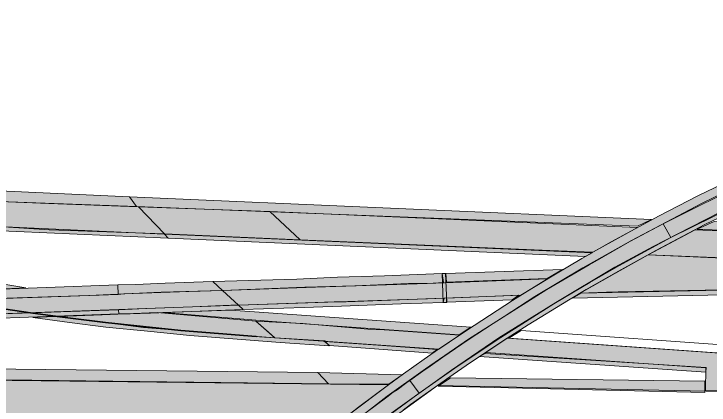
# Model space of a CAD drawing. Extents: x 2363427 to 2368559, y 6957299 to 6980140.
# Drawn here: x 2365647.45 to 2365675.5, y 6979840.12 to 6979855.91 of the extents above; entities that cross this region are included whole.
import ezdxf

# ---------------------------------------------------------------- set-up
doc = ezdxf.new("R2010")
doc.units = 0
doc.header["$LTSCALE"] = 5.6
doc.linetypes.add('DOT_DASHED', pattern=[7.7, 5, -1.2, 0.3, -1.2])
for name, color, linetype, lineweight in [('10', 7, 'Continuous', 13), ('11', 7, 'Continuous', 13), ('12', 7, 'Continuous', 13), ('13', 7, 'Continuous', 13), ('42', 7, 'DOT_DASHED', 35), ('9', 7, 'Continuous', 13)]:
    doc.layers.add(name, color=color, linetype=linetype, lineweight=lineweight)

msp = doc.modelspace()

# ---------------------------------------------------------------- hatches: boundary and pattern name
at = {"layer": '10'}
for points in [[(2365652.4, 6979848.134), (2365646.121, 6979848.36), (2365640.656, 6979848.677), (2365640.641, 6979848.86), (2365645.991, 6979848.808), (2365652.115, 6979848.53)], [(2365672.603, 6979847.336), (2365652.4, 6979848.134), (2365652.115, 6979848.53), (2365673.174, 6979847.608)], [(2365653.671, 6979846.857), (2365643.871, 6979847.282), (2365643.866, 6979847.458), (2365653.518, 6979847.011)], [(2365709.179, 6979846.057), (2365708.635, 6979845.913), (2365708.038, 6979845.87), (2365708.037, 6979845.759), (2365675.012, 6979847.218), (2365675.699, 6979847.527)], [(2365653.671, 6979846.857), (2365670.51, 6979846.117), (2365670.774, 6979846.266), (2365653.518, 6979847.011)], [(2365646.506, 6979844.782), (2365643.864, 6979845.162), (2365643.866, 6979845.527), (2365647.934, 6979844.846)], [(2365668.963, 6979845.227), (2365664.905, 6979845.074), (2365664.873, 6979845.428), (2365669.576, 6979845.597)], [(2365710.128, 6979844.395), (2365696.365, 6979845.006), (2365682.127, 6979844.701), (2365669.983, 6979844.436), (2365670.338, 6979844.635), (2365686.677, 6979844.981), (2365696.619, 6979845.139), (2365709.563, 6979844.56)], [(2365667.545, 6979844.36), (2365664.903, 6979844.268), (2365664.904, 6979844.429), (2365667.819, 6979844.553)], [(2365665.409, 6979842.955), (2365657.868, 6979843.487), (2365653.454, 6979843.85), (2365656.196, 6979843.943), (2365665.88, 6979843.26)], [(2365660.164, 6979842.503), (2365658.195, 6979842.639), (2365654.542, 6979842.93), (2365652.834, 6979843.106), (2365651.161, 6979843.264), (2365649.695, 6979843.457), (2365648.212, 6979843.65), (2365649.092, 6979843.7), (2365651.023, 6979843.454), (2365653.111, 6979843.243), (2365654.991, 6979843.067), (2365656.733, 6979842.908), (2365657.975, 6979842.837), (2365659.994, 6979842.712)], [(2365664.322, 6979842.22), (2365662.166, 6979842.377), (2365660.18, 6979842.517), (2365659.977, 6979842.687), (2365662.133, 6979842.53), (2365664.526, 6979842.356)], [(2365675.365, 6979841.447), (2365666.237, 6979842.081), (2365666.467, 6979842.199), (2365675.371, 6979841.629)], [(2365660.136, 6979840.971), (2365643.82, 6979841.178), (2365643.856, 6979841.605), (2365659.716, 6979841.432)], [(2365662.57, 6979840.966), (2365660.136, 6979840.971), (2365659.716, 6979841.432), (2365663.111, 6979841.344)], [(2365659.779, 6979838.801), (2365661.356, 6979840.03), (2365662.564, 6979840.934), (2365643.851, 6979841.154), (2365643.844, 6979838.994)], [(2365675.325, 6979840.629), (2365664.571, 6979840.877), (2365665.064, 6979841.217), (2365675.326, 6979841.084)]]:
    msp.add_hatch(color=256, dxfattribs=at).paths.add_polyline_path(points)
at = {"layer": '11'}
for points in [[(2365686.601, 6979845.583), (2365686.585, 6979844.972), (2365685.183, 6979844.944), (2365671.825, 6979844.694), (2365671.357, 6979844.675), (2365670.294, 6979844.636), (2365671.687, 6979845.429), (2365673.034, 6979846.187), (2365678.098, 6979845.975)], [(2365667.902, 6979844.551), (2365664.128, 6979844.408), (2365659.717, 6979844.253), (2365656.504, 6979844.147), (2365655.859, 6979844.745), (2365659.619, 6979844.873), (2365664.12, 6979845.032), (2365668.987, 6979845.213)], [(2365656.504, 6979844.147), (2365643.859, 6979843.7), (2365643.861, 6979844.329), (2365650.472, 6979844.546), (2365653.384, 6979844.671), (2365655.859, 6979844.745)], [(2365656.927, 6979842.913), (2365652.672, 6979843.256), (2365649.281, 6979843.69), (2365651.005, 6979843.766), (2365653.223, 6979843.854), (2365656.456, 6979843.566), (2365657.203, 6979843.511), (2365657.716, 6979843.057), (2365657.97, 6979842.834)], [(2365664.59, 6979842.375), (2365657.97, 6979842.834), (2365657.203, 6979843.511), (2365659.099, 6979843.417), (2365661.733, 6979843.184), (2365662.388, 6979843.154), (2365662.786, 6979843.124), (2365665.423, 6979842.946)], [(2365693.255, 6979840.421), (2365675.356, 6979840.701), (2365675.368, 6979841.627), (2365666.482, 6979842.244), (2365667.352, 6979842.815), (2365693.433, 6979840.977)]]:
    msp.add_hatch(color=256, dxfattribs=at).paths.add_polyline_path(points)
at = {"layer": '12'}
for points in [[(2365685.034, 6979852.783), (2365684.158, 6979852.481), (2365682.631, 6979851.886), (2365680.936, 6979851.226), (2365678.835, 6979850.342), (2365676.801, 6979849.406), (2365675.047, 6979848.567), (2365673.485, 6979847.755), (2365671.542, 6979846.709), (2365670.365, 6979846.033), (2365668.739, 6979845.067), (2365667.561, 6979844.336), (2365666.012, 6979843.336), (2365664.573, 6979842.374), (2365664.001, 6979841.965), (2365663.173, 6979841.376), (2365662.564, 6979840.934), (2365660.992, 6979839.752), (2365660.338, 6979839.244), (2365658.661, 6979837.892), (2365656.408, 6979835.944), (2365654.696, 6979834.337), (2365654.239, 6979833.892), (2365653.487, 6979833.145), (2365652.628, 6979832.264), (2365652.256, 6979831.874), (2365651.071, 6979830.59), (2365650.091, 6979829.483), (2365648.317, 6979827.357), (2365647.319, 6979826.085), (2365644.235, 6979821.719), (2365644.445, 6979821.401), (2365647.69, 6979825.951), (2365648.993, 6979827.608), (2365649.953, 6979828.757), (2365651.092, 6979830.055), (2365651.969, 6979831.024), (2365653.773, 6979832.901), (2365655.461, 6979834.554), (2365656.905, 6979835.893), (2365658.105, 6979836.934), (2365659.24, 6979837.915), (2365660.617, 6979838.999), (2365662.512, 6979840.484), (2365664.05, 6979841.582), (2365665.782, 6979842.782), (2365667.221, 6979843.7), (2365668.466, 6979844.499), (2365670.406, 6979845.652), (2365672.362, 6979846.76), (2365675.188, 6979848.249), (2365677.432, 6979849.339), (2365679.046, 6979850.043), (2365680.821, 6979850.807), (2365682.966, 6979851.656), (2365684.611, 6979852.271), (2365685.11, 6979852.427)], [(2365685.361, 6979851.848), (2365683.232, 6979851.066), (2365681.684, 6979850.451), (2365679.345, 6979849.483), (2365677.747, 6979848.748), (2365676.488, 6979848.19), (2365674.76, 6979847.305), (2365673.242, 6979846.524), (2365671.691, 6979845.683), (2365669.314, 6979844.264), (2365667.019, 6979842.828), (2365665.109, 6979841.525), (2365662.746, 6979839.849), (2365660.592, 6979838.201), (2365658.307, 6979836.269), (2365656.101, 6979834.306), (2365653.942, 6979832.207), (2365651.83, 6979829.971), (2365649.844, 6979827.644), (2365647.222, 6979824.315), (2365646.693, 6979823.579), (2365646.082, 6979822.711), (2365645.161, 6979821.315), (2365645.265, 6979821.188), (2365646.294, 6979822.693), (2365646.516, 6979823.03), (2365647.383, 6979824.224), (2365649.142, 6979826.537), (2365650.753, 6979828.477), (2365651.562, 6979829.385), (2365652.408, 6979830.321), (2365652.893, 6979830.844), (2365654.014, 6979832.013), (2365654.865, 6979832.889), (2365655.904, 6979833.872), (2365657.671, 6979835.508), (2365658.776, 6979836.455), (2365659.714, 6979837.262), (2365661.27, 6979838.48), (2365662.248, 6979839.239), (2365663.15, 6979839.911), (2365663.455, 6979840.136), (2365664.535, 6979840.91), (2365665.168, 6979841.353), (2365665.873, 6979841.835), (2365667.352, 6979842.815), (2365668.191, 6979843.351), (2365669.818, 6979844.352), (2365670.533, 6979844.777), (2365671.834, 6979845.53), (2365673.342, 6979846.354), (2365675.323, 6979847.405), (2365678.003, 6979848.685), (2365680.698, 6979849.874), (2365682.585, 6979850.621), (2365685.422, 6979851.679)], [(2365655.481, 6979845.102), (2365655.861, 6979844.745), (2365659.186, 6979844.876), (2365661.2, 6979844.938), (2365663.364, 6979845.023), (2365664.367, 6979845.041), (2365664.775, 6979845.067), (2365664.732, 6979845.429), (2365662.402, 6979845.335), (2365660.504, 6979845.28), (2365658.859, 6979845.201)], [(2365664.908, 6979844.265), (2365664.867, 6979845.434), (2365664.732, 6979845.429), (2365664.773, 6979844.26)], [(2365651.645, 6979844.966), (2365645.843, 6979844.761), (2365645.854, 6979844.383), (2365651.659, 6979844.579)], [(2365655.481, 6979845.102), (2365653.548, 6979845.034), (2365652.367, 6979844.989), (2365651.645, 6979844.966), (2365651.659, 6979844.579), (2365651.89, 6979844.607), (2365654.51, 6979844.7), (2365655.861, 6979844.745)], [(2365664.773, 6979844.26), (2365663.078, 6979844.204), (2365660.668, 6979844.111), (2365659.159, 6979844.06), (2365656.693, 6979843.974), (2365656.504, 6979844.147), (2365660.367, 6979844.289), (2365660.848, 6979844.288), (2365662.648, 6979844.359), (2365664.432, 6979844.421), (2365664.804, 6979844.44)], [(2365656.693, 6979843.974), (2365655.632, 6979843.934), (2365654.286, 6979843.88), (2365652.955, 6979843.834), (2365652.138, 6979843.803), (2365651.686, 6979843.797), (2365651.672, 6979843.963), (2365652.778, 6979844.022), (2365654.651, 6979844.087), (2365656.204, 6979844.15), (2365656.504, 6979844.147)], [(2365651.686, 6979843.797), (2365651.672, 6979843.963), (2365645.829, 6979843.766), (2365645.839, 6979843.59)]]:
    msp.add_hatch(color=256, dxfattribs=at).paths.add_polyline_path(points)
at = {"layer": '13'}
for points in [[(2365698.275, 6979855.289), (2365694.208, 6979854.41), (2365690.264, 6979853.416), (2365686.318, 6979852.181), (2365681.587, 6979850.452), (2365677.393, 6979848.581), (2365673.953, 6979846.878), (2365673.64, 6979847.441), (2365677.181, 6979849.203), (2365681.093, 6979850.937), (2365686.445, 6979852.899), (2365690.111, 6979854.037), (2365694.136, 6979855.07), (2365698.182, 6979855.909)], [(2365673.953, 6979846.878), (2365671.856, 6979845.738), (2365670.687, 6979845.066), (2365669.232, 6979844.206), (2365666.95, 6979842.758), (2365665.231, 6979841.605), (2365663.797, 6979840.598), (2365663.425, 6979841.11), (2365663.953, 6979841.489), (2365664.239, 6979841.693), (2365664.751, 6979842.049), (2365665.781, 6979842.756), (2365666.781, 6979843.415), (2365668.954, 6979844.778), (2365670.656, 6979845.782), (2365670.904, 6979845.918), (2365672.297, 6979846.718), (2365673.64, 6979847.441)], [(2365663.797, 6979840.598), (2365661.916, 6979839.215), (2365660.651, 6979838.222), (2365658.595, 6979836.535), (2365658.184, 6979837.001), (2365660.203, 6979838.696), (2365661.665, 6979839.814), (2365662.495, 6979840.435), (2365662.754, 6979840.641), (2365662.906, 6979840.73), (2365663.302, 6979841.034), (2365663.425, 6979841.11)]]:
    msp.add_hatch(color=256, dxfattribs=at).paths.add_polyline_path(points)
at = {"layer": '9'}
for points in [[(2365653.519, 6979847.033), (2365652.475, 6979848.118), (2365648.861, 6979848.251), (2365643.875, 6979848.456), (2365643.866, 6979847.457), (2365647.026, 6979847.312), (2365648.87, 6979847.188)], [(2365652.475, 6979848.118), (2365657.774, 6979847.931), (2365659.003, 6979846.783), (2365653.519, 6979847.033)], [(2365670.807, 6979846.287), (2365669.072, 6979846.359), (2365659.003, 6979846.783), (2365657.774, 6979847.931), (2365672.606, 6979847.286)], [(2365709.639, 6979844.581), (2365709.643, 6979846.251), (2365709.252, 6979845.985), (2365708.837, 6979845.821), (2365708.509, 6979845.749), (2365708.101, 6979845.729), (2365674.93, 6979847.186), (2365673.034, 6979846.187), (2365686.601, 6979845.583), (2365686.585, 6979844.972), (2365692.832, 6979845.086), (2365696.509, 6979845.166), (2365697.223, 6979845.124)]]:
    msp.add_hatch(color=256, dxfattribs=at).paths.add_polyline_path(points)

# ---------------------------------------------------------------- linework, layer by layer
at = {"layer": '10'}
for points in [[(2365652.4, 6979848.134), (2365646.121, 6979848.36), (2365640.656, 6979848.677), (2365640.641, 6979848.86), (2365645.991, 6979848.808), (2365652.115, 6979848.53)], [(2365672.603, 6979847.336), (2365652.4, 6979848.134), (2365652.115, 6979848.53), (2365673.174, 6979847.608)], [(2365653.671, 6979846.857), (2365643.871, 6979847.282), (2365643.866, 6979847.458), (2365653.518, 6979847.011)], [(2365709.179, 6979846.057), (2365708.635, 6979845.913), (2365708.038, 6979845.87), (2365708.037, 6979845.759), (2365675.012, 6979847.218), (2365675.699, 6979847.527)], [(2365653.671, 6979846.857), (2365670.51, 6979846.117), (2365670.774, 6979846.266), (2365653.518, 6979847.011)], [(2365646.506, 6979844.782), (2365643.864, 6979845.162), (2365643.866, 6979845.527), (2365647.934, 6979844.846)], [(2365668.963, 6979845.227), (2365664.905, 6979845.074), (2365664.873, 6979845.428), (2365669.576, 6979845.597)], [(2365710.128, 6979844.395), (2365696.365, 6979845.006), (2365682.127, 6979844.701), (2365669.983, 6979844.436), (2365670.338, 6979844.635), (2365686.677, 6979844.981), (2365696.619, 6979845.139), (2365709.563, 6979844.56)], [(2365667.545, 6979844.36), (2365664.903, 6979844.268), (2365664.904, 6979844.429), (2365667.819, 6979844.553)], [(2365665.409, 6979842.955), (2365657.868, 6979843.487), (2365653.454, 6979843.85), (2365656.196, 6979843.943), (2365665.88, 6979843.26)], [(2365660.164, 6979842.503), (2365658.195, 6979842.639), (2365654.542, 6979842.93), (2365652.834, 6979843.106), (2365651.161, 6979843.264), (2365649.695, 6979843.457), (2365648.212, 6979843.65), (2365649.092, 6979843.7), (2365651.023, 6979843.454), (2365653.111, 6979843.243), (2365654.991, 6979843.067), (2365656.733, 6979842.908), (2365657.975, 6979842.837), (2365659.994, 6979842.712)], [(2365710.345, 6979840.454), (2365695.872, 6979840.87), (2365688.771, 6979841.31), (2365667.412, 6979842.825), (2365667.917, 6979843.135), (2365677.346, 6979842.457), (2365686.309, 6979841.819), (2365693.332, 6979841.456), (2365698.823, 6979841.33), (2365710.347, 6979840.92)], [(2365664.322, 6979842.22), (2365662.166, 6979842.377), (2365660.18, 6979842.517), (2365659.977, 6979842.687), (2365662.133, 6979842.53), (2365664.526, 6979842.356)], [(2365675.365, 6979841.447), (2365666.237, 6979842.081), (2365666.467, 6979842.199), (2365675.371, 6979841.629)], [(2365660.136, 6979840.971), (2365643.82, 6979841.178), (2365643.856, 6979841.605), (2365659.716, 6979841.432)], [(2365662.57, 6979840.966), (2365660.136, 6979840.971), (2365659.716, 6979841.432), (2365663.111, 6979841.344)], [(2365659.779, 6979838.801), (2365661.356, 6979840.03), (2365662.564, 6979840.934), (2365643.851, 6979841.154), (2365643.844, 6979838.994)], [(2365710.385, 6979837.766), (2365710.453, 6979840.465), (2365698.098, 6979840.726), (2365693.433, 6979840.977), (2365693.255, 6979840.421), (2365685.699, 6979840.537), (2365680.48, 6979840.568), (2365664.535, 6979840.91), (2365663.308, 6979840.026), (2365662.323, 6979839.295), (2365663.056, 6979838.748), (2365686.736, 6979838.366)], [(2365675.325, 6979840.629), (2365664.571, 6979840.877), (2365665.064, 6979841.217), (2365675.326, 6979841.084)]]:
    msp.add_lwpolyline(points, close=True, dxfattribs=at)
at = {"layer": '11'}
for points in [[(2365686.601, 6979845.583), (2365686.585, 6979844.972), (2365685.183, 6979844.944), (2365671.825, 6979844.694), (2365671.357, 6979844.675), (2365670.294, 6979844.636), (2365671.687, 6979845.429), (2365673.034, 6979846.187), (2365678.098, 6979845.975)], [(2365667.902, 6979844.551), (2365664.128, 6979844.408), (2365659.717, 6979844.253), (2365656.504, 6979844.147), (2365655.859, 6979844.745), (2365659.619, 6979844.873), (2365664.12, 6979845.032), (2365668.987, 6979845.213)], [(2365656.504, 6979844.147), (2365643.859, 6979843.7), (2365643.861, 6979844.329), (2365650.472, 6979844.546), (2365653.384, 6979844.671), (2365655.859, 6979844.745)], [(2365656.927, 6979842.913), (2365652.672, 6979843.256), (2365649.281, 6979843.69), (2365651.005, 6979843.766), (2365653.223, 6979843.854), (2365656.456, 6979843.566), (2365657.203, 6979843.511), (2365657.716, 6979843.057), (2365657.97, 6979842.834)], [(2365664.59, 6979842.375), (2365657.97, 6979842.834), (2365657.203, 6979843.511), (2365659.099, 6979843.417), (2365661.733, 6979843.184), (2365662.388, 6979843.154), (2365662.786, 6979843.124), (2365665.423, 6979842.946)], [(2365693.255, 6979840.421), (2365675.356, 6979840.701), (2365675.368, 6979841.627), (2365666.482, 6979842.244), (2365667.352, 6979842.815), (2365693.433, 6979840.977)]]:
    msp.add_lwpolyline(points, close=True, dxfattribs=at)
at = {"layer": '12'}
for points in [[(2365676.801, 6979849.406), (2365675.047, 6979848.567), (2365673.485, 6979847.755), (2365671.542, 6979846.709), (2365670.365, 6979846.033), (2365668.739, 6979845.067), (2365667.561, 6979844.336), (2365666.012, 6979843.336), (2365664.573, 6979842.374), (2365664.001, 6979841.965), (2365663.173, 6979841.376), (2365662.564, 6979840.934), (2365660.992, 6979839.752)], [(2365644.445, 6979821.401), (2365647.69, 6979825.951), (2365648.993, 6979827.608), (2365649.953, 6979828.757), (2365651.092, 6979830.055), (2365651.969, 6979831.024), (2365653.773, 6979832.901), (2365655.461, 6979834.554), (2365656.905, 6979835.893), (2365658.105, 6979836.934), (2365659.24, 6979837.915), (2365660.617, 6979838.999), (2365662.512, 6979840.484), (2365664.05, 6979841.582), (2365665.782, 6979842.782), (2365667.221, 6979843.7), (2365668.466, 6979844.499), (2365670.406, 6979845.652), (2365672.362, 6979846.76), (2365675.188, 6979848.249), (2365677.432, 6979849.339)], [(2365663.15, 6979839.911), (2365663.455, 6979840.136), (2365664.535, 6979840.91), (2365665.168, 6979841.353), (2365665.873, 6979841.835), (2365667.352, 6979842.815), (2365668.191, 6979843.351), (2365669.818, 6979844.352), (2365670.533, 6979844.777), (2365671.834, 6979845.53), (2365673.342, 6979846.354), (2365675.323, 6979847.405), (2365678.003, 6979848.685)], [(2365676.488, 6979848.19), (2365674.76, 6979847.305), (2365673.242, 6979846.524), (2365671.691, 6979845.683), (2365669.314, 6979844.264), (2365667.019, 6979842.828), (2365665.109, 6979841.525), (2365662.746, 6979839.849), (2365660.592, 6979838.201), (2365658.307, 6979836.269), (2365656.101, 6979834.306), (2365653.942, 6979832.207), (2365651.83, 6979829.971), (2365649.844, 6979827.644), (2365647.222, 6979824.315)]]:
    msp.add_lwpolyline(points, dxfattribs=at)
for points in [[(2365655.481, 6979845.102), (2365655.861, 6979844.745), (2365659.186, 6979844.876), (2365661.2, 6979844.938), (2365663.364, 6979845.023), (2365664.367, 6979845.041), (2365664.775, 6979845.067), (2365664.732, 6979845.429), (2365662.402, 6979845.335), (2365660.504, 6979845.28), (2365658.859, 6979845.201)], [(2365664.908, 6979844.265), (2365664.867, 6979845.434), (2365664.732, 6979845.429), (2365664.773, 6979844.26)], [(2365651.645, 6979844.966), (2365645.843, 6979844.761), (2365645.854, 6979844.383), (2365651.659, 6979844.579)], [(2365655.481, 6979845.102), (2365653.548, 6979845.034), (2365652.367, 6979844.989), (2365651.645, 6979844.966), (2365651.659, 6979844.579), (2365651.89, 6979844.607), (2365654.51, 6979844.7), (2365655.861, 6979844.745)], [(2365664.773, 6979844.26), (2365663.078, 6979844.204), (2365660.668, 6979844.111), (2365659.159, 6979844.06), (2365656.693, 6979843.974), (2365656.504, 6979844.147), (2365660.367, 6979844.289), (2365660.848, 6979844.288), (2365662.648, 6979844.359), (2365664.432, 6979844.421), (2365664.804, 6979844.44)], [(2365656.693, 6979843.974), (2365655.632, 6979843.934), (2365654.286, 6979843.88), (2365652.955, 6979843.834), (2365652.138, 6979843.803), (2365651.686, 6979843.797), (2365651.672, 6979843.963), (2365652.778, 6979844.022), (2365654.651, 6979844.087), (2365656.204, 6979844.15), (2365656.504, 6979844.147)], [(2365651.686, 6979843.797), (2365651.672, 6979843.963), (2365645.829, 6979843.766), (2365645.839, 6979843.59)]]:
    msp.add_lwpolyline(points, close=True, dxfattribs=at)
at = {"layer": '13'}
for points in [[(2365698.275, 6979855.289), (2365694.208, 6979854.41), (2365690.264, 6979853.416), (2365686.318, 6979852.181), (2365681.587, 6979850.452), (2365677.393, 6979848.581), (2365673.953, 6979846.878), (2365673.64, 6979847.441), (2365677.181, 6979849.203), (2365681.093, 6979850.937), (2365686.445, 6979852.899), (2365690.111, 6979854.037), (2365694.136, 6979855.07), (2365698.182, 6979855.909)], [(2365673.953, 6979846.878), (2365671.856, 6979845.738), (2365670.687, 6979845.066), (2365669.232, 6979844.206), (2365666.95, 6979842.758), (2365665.231, 6979841.605), (2365663.797, 6979840.598), (2365663.425, 6979841.11), (2365663.953, 6979841.489), (2365664.239, 6979841.693), (2365664.751, 6979842.049), (2365665.781, 6979842.756), (2365666.781, 6979843.415), (2365668.954, 6979844.778), (2365670.656, 6979845.782), (2365670.904, 6979845.918), (2365672.297, 6979846.718), (2365673.64, 6979847.441)], [(2365663.797, 6979840.598), (2365661.916, 6979839.215), (2365660.651, 6979838.222), (2365658.595, 6979836.535), (2365658.184, 6979837.001), (2365660.203, 6979838.696), (2365661.665, 6979839.814), (2365662.495, 6979840.435), (2365662.754, 6979840.641), (2365662.906, 6979840.73), (2365663.302, 6979841.034), (2365663.425, 6979841.11)]]:
    msp.add_lwpolyline(points, close=True, dxfattribs=at)
at = {"layer": '42'}
msp.add_arc((2365666.195, 6979972.122), 129.546, 255.23062, 266.02877, dxfattribs=at)
at = {"layer": '9'}
for points in [[(2365653.519, 6979847.033), (2365652.475, 6979848.118), (2365648.861, 6979848.251), (2365643.875, 6979848.456), (2365643.866, 6979847.457), (2365647.026, 6979847.312), (2365648.87, 6979847.188)], [(2365652.475, 6979848.118), (2365657.774, 6979847.931), (2365659.003, 6979846.783), (2365653.519, 6979847.033)], [(2365670.807, 6979846.287), (2365669.072, 6979846.359), (2365659.003, 6979846.783), (2365657.774, 6979847.931), (2365672.606, 6979847.286)], [(2365709.639, 6979844.581), (2365709.643, 6979846.251), (2365709.252, 6979845.985), (2365708.837, 6979845.821), (2365708.509, 6979845.749), (2365708.101, 6979845.729), (2365674.93, 6979847.186), (2365673.034, 6979846.187), (2365686.601, 6979845.583), (2365686.585, 6979844.972), (2365692.832, 6979845.086), (2365696.509, 6979845.166), (2365697.223, 6979845.124)]]:
    msp.add_lwpolyline(points, close=True, dxfattribs=at)

doc.saveas('drawing.dxf')
